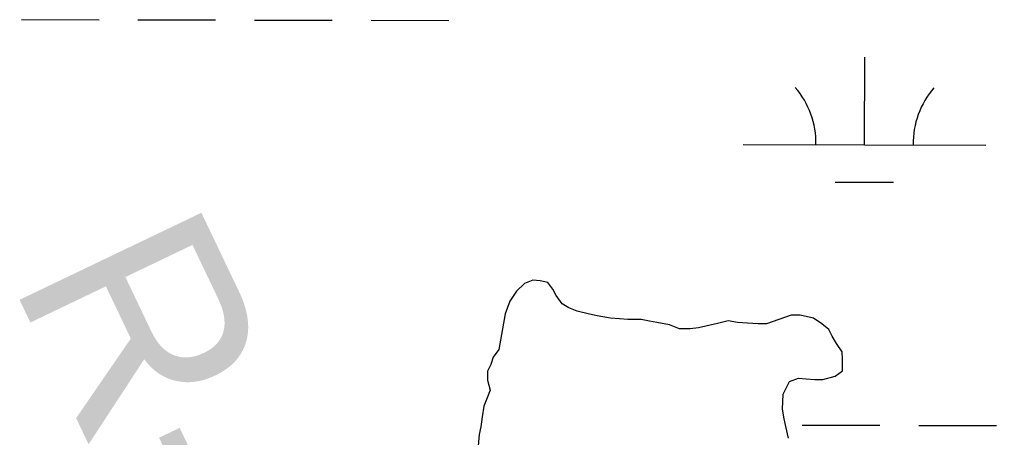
# Model space of a CAD drawing. Extents: x 3180038 to 3217926, y 922069 to 947485.
# Drawn here: x 3192531.6 to 3192933.9, y 936146.8 to 936318.8 of the extents above; entities that cross this region are included whole.
import ezdxf

# ---------------------------------------------------------------- set-up
doc = ezdxf.new("R2010")
doc.units = 0
for name, color, linetype in [('V-RIVR-RANG-IDEN', 7, 'Continuous'), ('V-SITE-VEGE', 7, 'Continuous'), ('V-TOPO-SHOR', 7, 'Continuous'), ('V-WETL-SWMP', 7, 'Continuous')]:
    doc.layers.add(name, color=color, linetype=linetype)

msp = doc.modelspace()

# ---------------------------------------------------------------- linework, layer by layer
at = {"layer": 'V-SITE-VEGE'}
for points in [[(3192848.25, 936146.61), (3192847.16, 936151.38), (3192846.44, 936154.44), (3192845.71, 936158.53), (3192845.97, 936164.68), (3192848.64, 936169.84), (3192852.38, 936171.25), (3192855.46, 936170.95), (3192858.88, 936170.65), (3192862.29, 936170.69), (3192867.4, 936172.12), (3192870.44, 936174.21), (3192870.39, 936178.99), (3192870.35, 936182.06), (3192867.92, 936185.45), (3192866.17, 936188.5), (3192864.77, 936191.22), (3192862.01, 936193.57), (3192858.56, 936195.92), (3192853.08, 936197.22), (3192849.33, 936197.17), (3192844.23, 936195.4), (3192839.13, 936193.63), (3192835.71, 936193.59), (3192831.27, 936193.87), (3192827.17, 936194.17), (3192823.4, 936194.8), (3192818.97, 936193.72), (3192811.14, 936191.92), (3192807.73, 936191.53), (3192803.29, 936191.48), (3192799.17, 936193.14), (3192794.04, 936194.09), (3192790.96, 936194.74), (3192787.53, 936195.38), (3192782.07, 936195.31), (3192778.65, 936195.61), (3192774.89, 936195.91), (3192769.41, 936196.86), (3192766.33, 936197.51), (3192761.19, 936198.81), (3192757.76, 936200.14), (3192755.01, 936201.81), (3192752.58, 936205.2), (3192751.18, 936207.91), (3192749.09, 936210.62), (3192746.01, 936211.26), (3192742.93, 936211.57), (3192739.54, 936210.16), (3192736.16, 936207.04), (3192733.48, 936202.91), (3192731.49, 936197.76), (3192728.94, 936183.04)], [(3192728.94, 936183.04), (3192726.59, 936179.94), (3192725.61, 936176.86), (3192724.27, 936174.11), (3192724.32, 936170.35), (3192725.39, 936166.27), (3192724.07, 936163.18), (3192722.74, 936159.74), (3192722.12, 936155.3), (3192721.48, 936151.19), (3192720.84, 936148.11), (3192720.23, 936141.95)]]:
    msp.add_lwpolyline(points, dxfattribs=at)
at = {"layer": 'V-TOPO-SHOR'}
for points in [[(3192848.25, 936146.61), (3192847.16, 936151.38), (3192846.44, 936154.44), (3192845.71, 936158.53), (3192845.97, 936164.68), (3192848.64, 936169.84), (3192852.38, 936171.25), (3192855.46, 936170.95), (3192858.88, 936170.65), (3192862.29, 936170.69), (3192867.4, 936172.12), (3192870.44, 936174.21), (3192870.39, 936178.99), (3192870.35, 936182.06), (3192867.92, 936185.45), (3192866.17, 936188.5), (3192864.77, 936191.22), (3192862.01, 936193.57), (3192858.56, 936195.92), (3192853.08, 936197.22), (3192849.33, 936197.17), (3192844.23, 936195.4), (3192839.13, 936193.63), (3192835.71, 936193.59), (3192831.27, 936193.87), (3192827.17, 936194.17), (3192823.4, 936194.8), (3192818.97, 936193.72), (3192811.14, 936191.92), (3192807.73, 936191.53), (3192803.29, 936191.48), (3192799.17, 936193.14), (3192794.04, 936194.1), (3192790.96, 936194.74), (3192787.53, 936195.38), (3192782.07, 936195.31), (3192778.65, 936195.61), (3192774.89, 936195.91), (3192769.41, 936196.86), (3192766.33, 936197.51), (3192761.19, 936198.81), (3192757.76, 936200.14), (3192755.01, 936201.81), (3192752.58, 936205.2), (3192751.18, 936207.91), (3192749.09, 936210.62), (3192746.01, 936211.26), (3192742.93, 936211.57), (3192739.54, 936210.16), (3192736.16, 936207.04), (3192733.48, 936202.91), (3192731.49, 936197.76), (3192728.94, 936183.04)], [(3192728.94, 936183.04), (3192726.59, 936179.94), (3192725.61, 936176.86), (3192724.27, 936174.11), (3192724.32, 936170.35), (3192725.39, 936166.27), (3192724.07, 936163.18), (3192722.74, 936159.74), (3192722.12, 936155.3), (3192721.48, 936151.19), (3192720.84, 936148.11), (3192720.23, 936141.95)]]:
    msp.add_lwpolyline(points, dxfattribs=at)
at = {"layer": 'V-WETL-SWMP'}
for p, q in [((3192532.32, 936318.8), (3192564.32, 936318.73)), ((3192580.32, 936318.69), (3192612.32, 936318.62)), ((3192628.32, 936318.58), (3192660.32, 936318.51)), ((3192676.32, 936318.48), (3192708.32, 936318.4)), ((3192879.52, 936267.28), (3192879.61, 936303.28)), ((3192829.52, 936267.39), (3192929.52, 936267.16)), ((3192867.49, 936251.87), (3192891.49, 936251.82)), ((3192853.85, 936151.91), (3192885.85, 936151.83)), ((3192901.85, 936151.8), (3192933.85, 936151.73))]:
    msp.add_line(p, q, dxfattribs=at)
for points in [[(3192848.25, 936146.61), (3192847.16, 936151.38), (3192846.44, 936154.45), (3192845.71, 936158.54), (3192845.97, 936164.69), (3192848.64, 936169.84), (3192852.38, 936171.25), (3192855.46, 936170.95), (3192858.88, 936170.65), (3192862.29, 936170.69), (3192867.4, 936172.12), (3192870.45, 936174.21), (3192870.39, 936178.99), (3192870.35, 936182.06), (3192867.92, 936185.45), (3192866.17, 936188.5), (3192864.77, 936191.22), (3192862.01, 936193.57), (3192858.56, 936195.92), (3192853.08, 936197.22), (3192849.33, 936197.17), (3192844.23, 936195.4), (3192839.13, 936193.63), (3192835.71, 936193.59), (3192831.27, 936193.88), (3192827.17, 936194.17), (3192823.4, 936194.8), (3192818.97, 936193.72), (3192811.14, 936191.92), (3192807.73, 936191.53), (3192803.29, 936191.48), (3192799.17, 936193.14), (3192794.04, 936194.1), (3192790.96, 936194.74), (3192787.53, 936195.38), (3192782.07, 936195.31), (3192778.65, 936195.61), (3192774.89, 936195.91), (3192769.41, 936196.87), (3192766.33, 936197.51), (3192761.19, 936198.81), (3192757.76, 936200.14), (3192755.01, 936201.81), (3192752.58, 936205.2), (3192751.18, 936207.91), (3192749.09, 936210.62), (3192746.01, 936211.26), (3192742.93, 936211.56), (3192739.54, 936210.16), (3192736.16, 936207.04), (3192733.48, 936202.91), (3192731.49, 936197.76), (3192728.94, 936183.04)], [(3192728.94, 936183.04), (3192726.59, 936179.94), (3192725.61, 936176.86), (3192724.27, 936174.11), (3192724.32, 936170.35), (3192725.39, 936166.27), (3192724.07, 936163.18), (3192722.74, 936159.74), (3192722.12, 936155.3), (3192721.48, 936151.19), (3192720.84, 936148.11), (3192720.23, 936141.95)]]:
    msp.add_lwpolyline(points, dxfattribs=at)
for centre, start, end in [((3192824.28, 936267.88), 359.099, 40.6427), ((3192934.77, 936267.63), 139.099, 180.6426)]:
    msp.add_arc(centre, 35.25, start, end, dxfattribs=at)

# ---------------------------------------------------------------- texts
at = {"layer": 'V-RIVR-RANG-IDEN'}
msp.add_text('R-61+00', height=83, rotation=295.5638, dxfattribs=at).set_placement((3192527.65, 936211.69))

doc.saveas('drawing.dxf')
